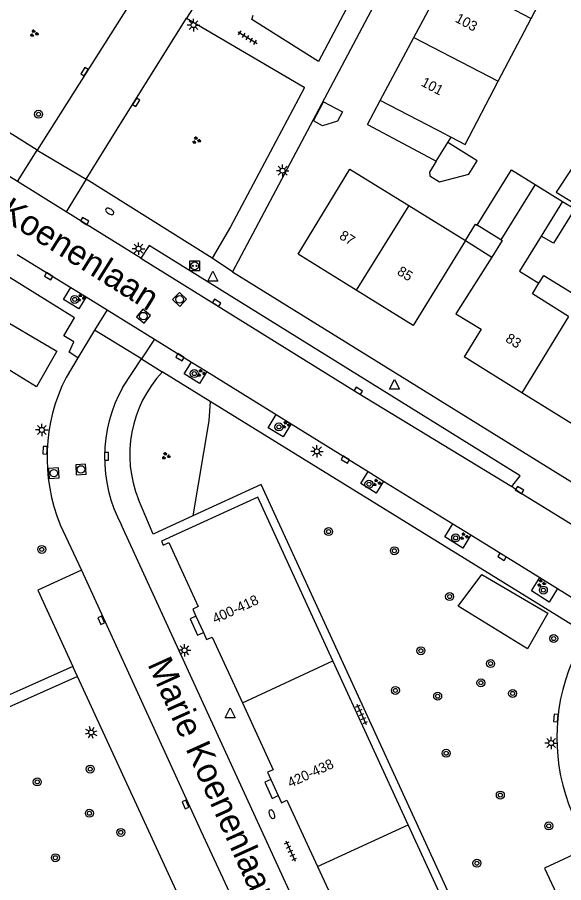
# Model space of a CAD drawing. Extents: x 128999 to 131010, y 395498 to 399007.
# Drawn here: x 130309.1 to 130363.9, y 398064.4 to 398151.2 of the extents above; entities that cross this region are included whole.
import ezdxf

# ---------------------------------------------------------------- set-up
doc = ezdxf.new("R2010")
doc.units = 0
for name, color, linetype in [('gg-anno-huisnummerreeks BGT', 7, 'Continuous'), ('gg-anno-openbare ruimte label', 7, 'Continuous'), ('gg-bbg-bijgebouw', 7, 'Continuous'), ('gg-bbg-gedigitaliseerde bebouwing', 7, 'Continuous'), ('gg-bbg-gedigitaliseerde bijgebouw', 7, 'Continuous'), ('gg-bbg-hoofdgebouw', 7, 'Continuous'), ('gg-bbg-luifel en loopbrug', 7, 'Continuous'), ('gg-bbg-toegangstrap', 7, 'Continuous'), ('gg-bbg-tussenscheiding', 7, 'Continuous'), ('gg-knt-verharding', 7, 'Continuous'), ('gg-knt-verharding nz', 7, 'Continuous'), ('gt-grn-groengrens', 7, 'Continuous'), ('gt-grn-weggrens', 7, 'Continuous'), ('gt-symb-boom', 7, 'Continuous'), ('gt-symb-brandkraan', 7, 'Continuous'), ('gt-symb-groenvak', 7, 'Continuous'), ('gt-symb-kolk', 7, 'Continuous'), ('gt-symb-laadpunt elektrisch vervoer', 7, 'Continuous'), ('gt-symb-lichtmast', 7, 'Continuous'), ('gt-symb-rioolschacht', 7, 'Continuous'), ('gt-symb-tegel verharding', 7, 'Continuous'), ('gt-symb-waterafsluiter', 7, 'Continuous')]:
    doc.layers.add(name, color=color, linetype=linetype)

# ---------------------------------------------------------------- blocks, each defined once
blk = doc.blocks.new('gt0-GRVAK')
at = {"layer": 'gt-symb-groenvak'}
for p, q in [((-0.11, 0.189), (-0.228, 0.24)), ((-0.182, 0.153), (0.088, 0.153)), ((-0.091, 0.211), (-0.156, 0.322)), ((-0.047, 0.214), (-0.047, 0.393)), ((-0.004, 0.211), (0.061, 0.322)), ((0.015, 0.189), (0.133, 0.24)), ((0.262, -0.052), (0.197, 0.059)), ((0.305, -0.049), (0.305, 0.13)), ((0.349, -0.052), (0.414, 0.059)), ((-0.245, -0.228), (-0.363, -0.177)), ((-0.318, -0.264), (-0.047, -0.264)), ((-0.226, -0.206), (-0.291, -0.095)), ((-0.183, -0.203), (-0.183, -0.024)), ((-0.139, -0.206), (-0.074, -0.095)), ((-0.12, -0.228), (-0.002, -0.177)), ((0.243, -0.074), (0.125, -0.023)), ((0.17, -0.11), (0.441, -0.11)), ((0.368, -0.074), (0.486, -0.023))]:
    blk.add_line(p, q, dxfattribs=at)
blk = doc.blocks.new('gt0-BOOM')
at = {"layer": 'gt-symb-boom'}
for radius in [0.4, 0.2]:
    blk.add_circle((0, 0), radius, dxfattribs=at)
blk = doc.blocks.new('gt0-KOLK')
at = {"layer": 'gt-symb-kolk'}
blk.add_lwpolyline([(0, 0), (0.375, 0), (0.375, 0.4), (-0.375, 0.4), (-0.375, 0), (0, 0)], dxfattribs=at)
blk = doc.blocks.new('gt0-LMAST')
at = {"layer": 'gt-symb-lichtmast'}
for p, q in [((-0.182, 0.173), (-0.447, 0.438)), ((-0.005, 0.246), (-0.005, 0.621)), ((0.172, 0.173), (0.437, 0.438)), ((-0.255, -0.004), (-0.63, -0.004)), ((-0.182, -0.181), (-0.447, -0.446)), ((-0.005, -0.254), (-0.005, -0.629)), ((0.437, -0.446), (0.172, -0.181)), ((0.245, -0.004), (0.62, -0.004))]:
    blk.add_line(p, q, dxfattribs=at)
blk.add_circle((-0.005, -0.004), 0.25, dxfattribs=at)
blk = doc.blocks.new('gt0-TEG1')
at = {"layer": 'gt-symb-tegel verharding'}
for p, q in [((-1.125, 0), (1.125, 0)), ((-0.9, -0.25), (-0.9, 0.25)), ((-0.45, -0.25), (-0.45, 0.25)), ((0, -0.25), (0, 0.25)), ((0.45, -0.25), (0.45, 0.25)), ((0.9, -0.25), (0.9, 0.25))]:
    blk.add_line(p, q, dxfattribs=at)
blk = doc.blocks.new('gt0-RS')
at = {"layer": 'gt-symb-rioolschacht'}
blk.add_lwpolyline([(-0.5, -0.5), (0.5, -0.5), (0.5, 0.5), (-0.5, 0.5)], close=True, dxfattribs=at)
blk.add_circle((0, 0), 0.375, dxfattribs=at)
blk = doc.blocks.new('gt0-BR')
at = {"layer": 'gt-symb-brandkraan'}
for centre, radius, start, end in [((-0.244, 0), 0.206, 107.56694, 252.43307), ((0.599, -2.664), 3, 106.89205, 107.56694), ((0, -0.691), 0.938, 73.10799, 106.89205), ((-0.599, -2.664), 3, 72.43309, 73.10799), ((0.244, 0), 0.206, 287.56695, 72.43309), ((0.599, 2.664), 3, 252.43307, 253.10797), ((0, 0.691), 0.938, 253.10797, 286.89206), ((-0.599, 2.664), 3, 286.89206, 287.56695)]:
    blk.add_arc(centre, radius, start, end, dxfattribs=at)
blk = doc.blocks.new('gt0-WAFSL')
at = {"layer": 'gt-symb-waterafsluiter'}
for p, q in [((-0.5, -0.333), (0, 0.667)), ((0, 0.667), (0.5, -0.333)), ((0.5, -0.333), (-0.5, -0.333))]:
    blk.add_line(p, q, dxfattribs=at)
blk = doc.blocks.new('gt0-LEV')
at = {"layer": 'gt-symb-laadpunt elektrisch vervoer'}
blk.add_lwpolyline([(-0.486, 0.501), (0.486, 0.501), (0.486, -0.499), (-0.486, -0.499)], close=True, dxfattribs=at)
for centre, radius in [((0, 0), 0.393), ((-0.186, 0), 0.0566), ((0.186, 0), 0.0566)]:
    blk.add_circle(centre, radius, dxfattribs=at)

msp = doc.modelspace()

# ---------------------------------------------------------------- linework, layer by layer
at = {"layer": 'gg-bbg-bijgebouw'}
for p, q in [((130344.21, 398140.47), (130345.483, 398142.858)), ((130357.602, 398128.876), (130355.226, 398130.348))]:
    msp.add_line(p, q, dxfattribs=at)
at = {"layer": 'gg-bbg-gedigitaliseerde bebouwing'}
for p, q in [((130360.631, 398151.108), (130363.874, 398157.307)), ((130357.339, 398144.816), (130360.631, 398151.108)), ((130361.045, 398134.442), (130363.8, 398132.738)), ((130360.765, 398123.471), (130361.426, 398124.538)), ((130364.405, 398121.188), (130360.765, 398123.471))]:
    msp.add_line(p, q, dxfattribs=at)
for points in [[(130352.608, 398139.172), (130354.008, 398138.448), (130357.339, 398144.816)], [(130361.638, 398129.241), (130359.475, 398125.745), (130361.426, 398124.538)]]:
    msp.add_lwpolyline(points, dxfattribs=at)
at = {"layer": 'gg-bbg-gedigitaliseerde bijgebouw'}
for p, q in [((130344.21, 398140.47), (130350.815, 398136.95)), ((130352.28, 398138.644), (130352.608, 398139.172)), ((130351.113, 398136.765), (130352.28, 398138.644)), ((130350.815, 398136.95), (130351.113, 398136.765))]:
    msp.add_line(p, q, dxfattribs=at)
for points in [[(130355.226, 398130.348), (130358.673, 398135.912), (130361.045, 398134.442)], [(130364.652, 398135.925), (130363.168, 398133.668), (130368.13, 398130.63)], [(130363.8, 398132.738), (130365.024, 398131.981), (130362.891, 398128.533), (130361.638, 398129.241)]]:
    msp.add_lwpolyline(points, dxfattribs=at)
at = {"layer": 'gg-bbg-hoofdgebouw'}
for p, q in [((130348.85, 398149.176), (130352.221, 398155.5)), ((130345.483, 398142.858), (130348.85, 398149.176)), ((130342.43, 398135.96), (130348.351, 398132.317)), ((130348.351, 398132.317), (130354.058, 398128.806)), ((130354.058, 398128.806), (130348.8, 398120.3)), ((130348.8, 398120.3), (130343.082, 398123.835)), ((130355.625, 398119.9), (130353.91, 398117.13)), ((130359.714, 398113.536), (130353.91, 398117.13)), ((130365.49, 398109.96), (130359.714, 398113.536)), ((130326.994, 398091.111), (130327.746, 398089.469)), ((130348.311, 398070.164), (130340.751, 398086.616)), ((130334.495, 398074.731), (130335.245, 398073.099))]:
    msp.add_line(p, q, dxfattribs=at)
for points in [[(130343.082, 398123.835), (130337.25, 398127.44), (130342.43, 398135.96)], [(130357.602, 398128.876), (130357.717, 398128.805), (130356.69, 398127.147)], [(130356.69, 398127.147), (130353.091, 398121.469), (130355.625, 398119.9)], [(130340.751, 398086.616), (130333.19, 398103.07), (130323.54, 398098.63), (130323.72, 398098.24), (130324.28, 398098.5), (130327.23, 398092.07), (130326.67, 398091.82), (130326.994, 398091.111)], [(130327.746, 398089.469), (130328.07, 398088.76), (130328.63, 398089.01), (130331.651, 398082.428)], [(130331.651, 398082.428), (130334.74, 398075.7), (130334.17, 398075.44), (130334.495, 398074.731)], [(130335.245, 398073.099), (130335.57, 398072.39), (130336.13, 398072.65), (130339.208, 398065.973)], [(130342.774, 398056.758), (130343.1, 398056.05), (130343.66, 398056.31), (130346.63, 398049.88), (130346.06, 398049.63), (130346.23, 398049.24), (130355.89, 398053.67), (130348.311, 398070.164)], [(130339.208, 398065.973), (130342.26, 398059.35), (130341.7, 398059.09), (130342.026, 398058.382)]]:
    msp.add_lwpolyline(points, dxfattribs=at)
at = {"layer": 'gg-bbg-luifel en loopbrug'}
msp.add_line((130354.058, 398128.806), (130356.69, 398127.147), dxfattribs=at)
for points in [[(130338.782, 398140.817), (130339.793, 398142.723), (130341.699, 398141.712), (130341.206, 398140.783), (130339.712, 398140.324), (130338.782, 398140.817)], [(130351.113, 398136.765), (130350.436, 398135.675), (130350.459, 398135.321), (130351.438, 398134.718), (130354.384, 398135.489), (130355.212, 398136.822), (130352.28, 398138.644)], [(130354.058, 398128.806), (130355.071, 398130.444), (130355.226, 398130.348)], [(130361.426, 398124.538), (130361.904, 398125.312), (130365.558, 398123.051)]]:
    msp.add_lwpolyline(points, dxfattribs=at)
at = {"layer": 'gg-bbg-toegangstrap'}
for points in [[(130326.994, 398091.111), (130326.403, 398090.84), (130327.154, 398089.199), (130327.746, 398089.469)], [(130334.495, 398074.731), (130333.905, 398074.46), (130334.654, 398072.828), (130335.245, 398073.099)]]:
    msp.add_lwpolyline(points, dxfattribs=at)
at = {"layer": 'gg-bbg-tussenscheiding'}
for p, q in [((130352.221, 398155.5), (130360.631, 398151.108)), ((130348.85, 398149.176), (130357.339, 398144.816)), ((130352.131, 398139.418), (130345.483, 398142.858)), ((130352.131, 398139.418), (130352.608, 398139.172)), ((130361.045, 398134.442), (130357.602, 398128.876)), ((130348.351, 398132.317), (130343.082, 398123.835)), ((130363.8, 398132.738), (130361.638, 398129.241)), ((130364.405, 398121.188), (130359.714, 398113.536)), ((130331.651, 398082.428), (130340.751, 398086.616)), ((130339.208, 398065.973), (130348.311, 398070.164))]:
    msp.add_line(p, q, dxfattribs=at)
at = {"layer": 'gg-knt-verharding'}
for p, q in [((130321.346, 398154.156), (130311.052, 398137.867)), ((130327.519, 398153.442), (130326.055, 398151.124)), ((130311.052, 398137.867), (130298.508, 398145.75)), ((130309.066, 398134.725), (130299.375, 398140.719)), ((130311.052, 398137.867), (130315.972, 398134.963)), ((130313.957, 398131.7), (130309.066, 398134.725)), ((130328.624, 398127.033), (130315.972, 398134.963)), ((130321.463, 398127.057), (130313.957, 398131.7)), ((130309.059, 398127.425), (130314.444, 398124.094)), ((130330.68, 398125.68), (130378.07, 398096.3)), ((130314.444, 398124.094), (130315.972, 398123.149)), ((130315.972, 398123.149), (130318.078, 398121.846)), ((130318.078, 398121.846), (130322.837, 398118.902)), ((130316.81, 398119.83), (130315.133, 398117.035)), ((130321.54, 398116.95), (130316.81, 398119.83)), ((130322.837, 398118.902), (130326.543, 398116.61)), ((130315.133, 398117.035), (130313.96, 398115.08)), ((130319.659, 398114.088), (130321.54, 398116.95)), ((130326.543, 398116.61), (130328.086, 398115.656)), ((130328.419, 398112.667), (130323.62, 398115.63)), ((130328.086, 398115.656), (130335.062, 398111.34)), ((130366.368, 398089.235), (130328.419, 398112.667)), ((130335.062, 398111.34), (130336.569, 398110.408)), ((130336.569, 398110.408), (130344.291, 398105.632)), ((130344.291, 398105.632), (130345.837, 398104.676)), ((130345.837, 398104.676), (130352.779, 398100.382)), ((130313.379, 398100.293), (130315.507, 398095.725)), ((130343.543, 398047.962), (130319.52, 398100.26)), ((130352.779, 398100.382), (130354.587, 398099.264)), ((130354.587, 398099.264), (130361.509, 398094.983)), ((130361.509, 398094.983), (130363.296, 398093.878)), ((130363.296, 398093.878), (130367.568, 398091.235)), ((130315.116, 398085.043), (130314.651, 398086.051))]:
    msp.add_line(p, q, dxfattribs=at)
for points in [[(130353.39, 398174.66), (130355.99, 398177.5), (130361.19, 398174.39), (130355.08, 398162.96), (130351.97, 398164.59), (130350.88, 398163.76), (130330.68, 398125.68)], [(130345.772, 398159.08), (130339.288, 398146.764), (130332.603, 398151.001), (130332.738, 398151.431)], [(130315.972, 398134.963), (130319.082, 398139.999), (130326.055, 398151.124)], [(130326.055, 398151.124), (130337.841, 398144.199), (130337.847, 398144.094), (130330.461, 398130.201), (130328.624, 398127.033)], [(130315.133, 398117.035), (130314.26, 398117.62), (130314.74, 398118.64), (130313.73, 398119.25), (130314.8, 398121.06), (130290.609, 398136.072)], [(130314.651, 398086.051), (130305.78, 398082.11), (130282.65, 398132.27)], [(130358.688, 398104.118), (130359.531, 398105.191), (130322.284, 398128.32), (130321.463, 398127.057)], [(130315.972, 398123.149), (130315.234, 398121.955), (130313.703, 398122.895), (130314.444, 398124.094)], [(130328.086, 398115.656), (130327.35, 398114.466), (130325.807, 398115.42), (130326.543, 398116.61)], [(130336.569, 398110.408), (130335.758, 398109.097), (130334.243, 398110.016), (130335.062, 398111.34)], [(130345.837, 398104.676), (130345.092, 398103.471), (130343.548, 398104.431), (130344.291, 398105.632)], [(130365.554, 398058.148), (130356.63, 398054.03), (130333.55, 398104.33), (130326.67, 398101.169)], [(130375.995, 398093.359), (130359.37, 398103.601), (130358.688, 398104.118)], [(130326.67, 398101.169), (130322.71, 398099.35), (130321.219, 398102.813)], [(130354.587, 398099.264), (130353.768, 398097.939), (130351.963, 398099.062), (130352.779, 398100.382)], [(130315.507, 398095.725), (130311.12, 398093.71), (130314.651, 398086.051)], [(130363.296, 398093.878), (130362.459, 398092.525), (130360.68, 398093.643), (130361.509, 398094.983)], [(130315.116, 398085.043), (130305.03, 398080.59), (130293.05, 398075.14), (130292.589, 398076.14)], [(130337.15, 398048.76), (130332.77, 398046.75), (130315.116, 398085.043)], [(130366.369, 398067.857), (130361.99, 398065.82), (130365.554, 398058.148)]]:
    msp.add_lwpolyline(points, dxfattribs=at)
for centre, radius, start, end in [((130332.539, 398107.326), 12.186, 137.04386, 201.73573), ((130329.846, 398107.051), 17.8, 153.18742, 202.31245), ((130332.212, 398107.047), 14.393, 150.7129, 208.13526), ((130382.835, 398078.945), 19.615, 157.21991, 202.7499)]:
    msp.add_arc(centre, radius, start, end, dxfattribs=at)
at = {"layer": 'gg-knt-verharding nz'}
for points in [[(130321.463, 398127.057), (130343.181, 398113.561), (130358.688, 398104.118)], [(130315.507, 398095.725), (130327.483, 398069.58), (130337.15, 398048.76)]]:
    msp.add_lwpolyline(points, dxfattribs=at)
at = {"layer": 'gt-grn-groengrens'}
for points in [[(130304.01, 398118.416), (130306.41, 398121.576), (130313.022, 398117.714), (130310.974, 398114.145), (130304.01, 398118.416)], [(130328.419, 398112.667), (130328.289, 398110.727), (130326.67, 398101.169)], [(130353.302, 398092.121), (130355.702, 398095.281), (130362.314, 398091.419), (130360.266, 398087.849), (130353.302, 398092.121)]]:
    msp.add_lwpolyline(points, dxfattribs=at)
at = {"layer": 'gt-grn-weggrens'}
for p, q in [((130309.066, 398134.725), (130311.052, 398137.867)), ((130315.972, 398134.963), (130313.957, 398131.7)), ((130330.68, 398125.68), (130328.624, 398127.033)), ((130318.078, 398121.846), (130316.81, 398119.83)), ((130322.837, 398118.902), (130321.54, 398116.95)), ((130321.54, 398116.95), (130323.62, 398115.63))]:
    msp.add_line(p, q, dxfattribs=at)

# ---------------------------------------------------------------- block references
at = {"layer": 'gt-symb-boom'}
for p in [(130311.194, 398141.487), (130314.831, 398122.907), (130326.825, 398115.457), (130335.317, 398110.103), (130344.359, 398104.356), (130340.308, 398099.599), (130353.064, 398098.961), (130311.521, 398097.811), (130346.911, 398097.676), (130361.866, 398093.73), (130352.458, 398093.083), (130362.905, 398088.87), (130349.573, 398087.639), (130356.569, 398086.356), (130355.595, 398084.422), (130347.018, 398083.654), (130351.258, 398083.082), (130358.779, 398083.352), (130352.111, 398077.355), (130316.381, 398075.762), (130357.548, 398073.154), (130316.298, 398071.33), (130362.415, 398070.06), (130319.454, 398069.41), (130312.882, 398066.87), (130355.195, 398066.318)]:
    msp.add_blockref('gt0-BOOM', p, dxfattribs=at)
at = {"layer": 'gt-symb-boom', "rotation": -65.2288610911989}
msp.add_blockref('gt0-BOOM', (130311.068, 398074.477), dxfattribs=at)
at = {"layer": 'gt-symb-brandkraan'}
for p, rotation in [((130318.345, 398131.733), -31.750196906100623), ((130334.616, 398071.239), -65.35690478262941)]:
    msp.add_blockref('gt0-BR', p, dxfattribs=dict(at, rotation=rotation))
at = {"layer": 'gt-symb-groenvak', "rotation": -1.6038627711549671}
for p in [(130310.738, 398149.596), (130327.031, 398138.874)]:
    msp.add_blockref('gt0-GRVAK', p, dxfattribs=at)
at = {"layer": 'gt-symb-groenvak'}
for p in [(130315.45, 398123.065), (130327.515, 398115.507), (130336.035, 398110.312), (130323.968, 398107.191), (130345.133, 398104.513), (130353.9, 398099.126), (130361.651, 398094.426)]:
    msp.add_blockref('gt0-GRVAK', p, dxfattribs=at)
at = {"layer": 'gt-symb-kolk'}
for p, rotation in [((130315.969, 398145.644), 57.70905164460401), ((130320.825, 398142.78), -122.08436154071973), ((130315.709, 398130.598), -31.59249156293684), ((130312.318, 398125.394), 148.2010871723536), ((130328.977, 398122.385), -31.877816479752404), ((130325.498, 398117.262), 148.32868147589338), ((130343.181, 398113.561), -31.877816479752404), ((130312.05, 398107.753), 87.36361809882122), ((130317.822, 398107.149), -90.1145914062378), ((130342.09, 398106.995), 148.2498030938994), ((130359.37, 398103.601), -31.671318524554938), ((130357.822, 398097.249), 148.20108717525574), ((130317.665, 398090.772), 114.64309521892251), ((130363.315, 398080.881), 84.54608111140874), ((130326.129, 398072.295), 114.64309521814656)]:
    msp.add_blockref('gt0-KOLK', p, dxfattribs=dict(at, rotation=rotation))
at = {"layer": 'gt-symb-laadpunt elektrisch vervoer'}
msp.add_blockref('gt0-LEV', (130326.873, 398126.271), dxfattribs=at)
at = {"layer": 'gt-symb-lichtmast'}
for p in [(130326.749, 398150.436), (130335.7, 398135.824), (130321.234, 398127.994), (130311.53, 398109.807), (130339.146, 398107.655), (130325.858, 398087.687), (130362.653, 398078.381)]:
    msp.add_blockref('gt0-LMAST', p, dxfattribs=at)
at = {"layer": 'gt-symb-lichtmast', "rotation": -28.230901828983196}
msp.add_blockref('gt0-LMAST', (130316.489, 398079.438), dxfattribs=at)
at = {"layer": 'gt-symb-rioolschacht'}
for p, rotation in [((130325.356, 398122.906), 46.62038199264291), ((130321.72, 398121.23), -39.51931477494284), ((130312.73, 398105.468), 94.58762565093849), ((130315.45, 398105.839), 93.15439218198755)]:
    msp.add_blockref('gt0-RS', p, dxfattribs=dict(at, rotation=rotation))
at = {"layer": 'gt-symb-tegel verharding'}
for p, rotation in [((130332.173, 398149.18), -31.798912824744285), ((130343.624, 398081.254), -65.28090615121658), ((130336.491, 398067.536), -65.28090615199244)]:
    msp.add_blockref('gt0-TEG1', p, dxfattribs=dict(at, rotation=rotation))
at = {"layer": 'gt-symb-waterafsluiter'}
for p in [(130328.68, 398125.06), (130346.914, 398114.211), (130330.429, 398081.253)]:
    msp.add_blockref('gt0-WAFSL', p, dxfattribs=at)

# ---------------------------------------------------------------- texts
at = {"layer": 'gg-anno-huisnummerreeks BGT'}
for s, rotation, p in [('103', 331.9, (130352.933, 398150.809)), ('101', 332, (130349.512, 398144.392)), ('87', 328.3, (130341.296, 398129.054)), ('85', 328.3, (130347.106, 398125.462)), ('83', 328.2, (130357.98, 398118.727)), ('400-418', 24.6, (130328.923, 398090.348)), ('420-438', 24.7, (130336.466, 398073.882))]:
    msp.add_text(s, height=1, rotation=rotation, dxfattribs=at).set_placement(p)
at = {"layer": 'gg-anno-openbare ruimte label'}
for rotation, p in [(327.9, (130299.257, 398136.1)), (294.3, (130322.098, 398086.295))]:
    msp.add_text('Marie Koenenlaan', height=2.5, rotation=rotation, dxfattribs=at).set_placement(p)

doc.saveas('drawing.dxf')
